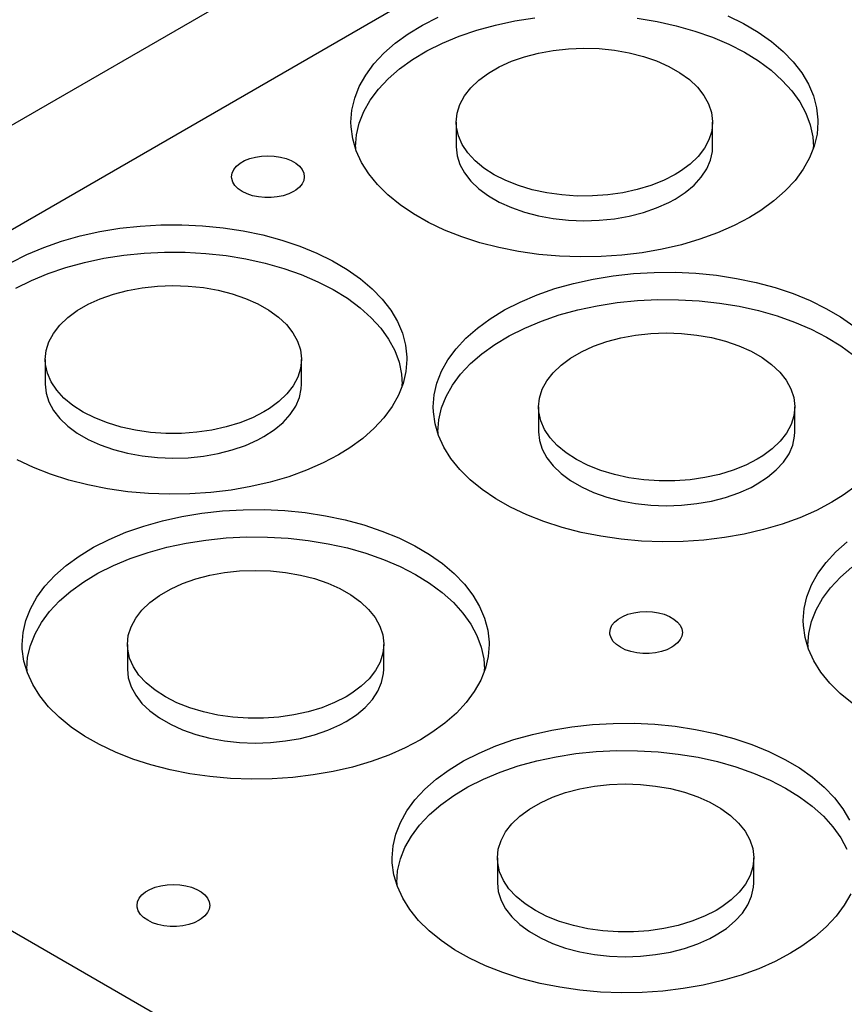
# Model space of a CAD drawing. Header units: inches. Extents: x 3 to 351, y 4 to 271.
# Tile 309 of 530: x 125.89 to 129.43, y 256.69 to 260.93. Entities that reach past the tile are written whole.
import ezdxf

# ---------------------------------------------------------------- set-up
doc = ezdxf.new("R2010")
doc.units = ezdxf.units.IN
doc.header["$LTSCALE"] = 0.5
doc.header["$MEASUREMENT"] = 0
doc.layers.add('DSS', color=7, linetype='Continuous')

msp = doc.modelspace()

# ---------------------------------------------------------------- linework, layer by layer
at = {"layer": 'DSS', "color": 132, "linetype": 'Continuous'}
for p, q in [((129.9245, 262.8245), (123.8066, 259.2923)), ((129.9599, 262.3958), (124.1955, 259.0678)), ((127.6189, 260.9044), (127.6861, 260.9387)), ((128.9322, 260.9448), (129.0004, 260.9112)), ((129.0004, 260.9112), (129.0632, 260.8743)), ((127.5016, 260.8264), (127.5572, 260.8669)), ((127.5572, 260.8669), (127.6189, 260.9044)), ((129.0632, 260.8743), (129.1199, 260.8343)), ((127.4525, 260.7831), (127.5016, 260.8264)), ((129.1199, 260.8343), (129.1703, 260.7915)), ((127.4103, 260.7375), (127.4525, 260.7831)), ((129.1703, 260.7915), (129.2139, 260.7463)), ((127.3752, 260.6899), (127.4103, 260.7375)), ((129.2139, 260.7463), (129.2503, 260.6991)), ((129.2503, 260.6991), (129.2793, 260.6501)), ((127.3477, 260.6406), (127.3752, 260.6899)), ((127.3279, 260.5902), (127.3477, 260.6406)), ((129.2793, 260.6501), (129.3006, 260.5999)), ((127.3159, 260.5389), (127.3279, 260.5902)), ((129.3006, 260.5999), (129.3141, 260.5487)), ((127.3119, 260.4873), (127.3159, 260.5389)), ((129.3141, 260.5487), (129.3196, 260.4971)), ((127.3125, 260.4669), (127.3119, 260.4873)), ((129.3198, 260.4873), (129.3158, 260.4356)), ((129.3196, 260.4971), (129.3198, 260.4873)), ((127.3196, 260.4154), (127.3125, 260.4669)), ((127.3347, 260.3644), (127.3196, 260.4154)), ((129.3158, 260.4356), (129.3038, 260.3843)), ((127.3576, 260.3144), (127.3347, 260.3644)), ((129.3038, 260.3843), (129.284, 260.3339)), ((126.835, 260.3105), (126.8542, 260.3216)), ((126.8542, 260.3216), (126.8765, 260.3306)), ((126.8765, 260.3306), (126.9012, 260.3373)), ((126.9012, 260.3373), (126.9275, 260.3414)), ((126.9275, 260.3414), (126.9547, 260.3427)), ((126.9547, 260.3427), (126.9818, 260.3414)), ((126.9818, 260.3414), (127.0081, 260.3373)), ((127.0081, 260.3373), (127.0328, 260.3306)), ((127.0328, 260.3306), (127.0551, 260.3216)), ((127.0551, 260.3216), (127.0743, 260.3105)), ((127.3881, 260.2657), (127.3576, 260.3144)), ((129.284, 260.3339), (129.2564, 260.2846)), ((126.8008, 260.2682), (126.8078, 260.2834)), ((126.8078, 260.2834), (126.8193, 260.2976)), ((126.8193, 260.2976), (126.835, 260.3105)), ((127.0743, 260.3105), (127.09, 260.2976)), ((127.09, 260.2976), (127.1015, 260.2834)), ((127.1015, 260.2834), (127.1085, 260.2682)), ((129.2564, 260.2846), (129.2214, 260.237)), ((126.7984, 260.2525), (126.8008, 260.2682)), ((126.799, 260.2447), (126.7984, 260.2525)), ((126.8037, 260.2292), (126.799, 260.2447)), ((126.813, 260.2144), (126.8037, 260.2292)), ((127.1085, 260.2368), (127.1015, 260.2217)), ((127.1085, 260.2682), (127.1109, 260.2525)), ((127.1109, 260.2525), (127.1085, 260.2368)), ((127.426, 260.2189), (127.3881, 260.2657)), ((129.2214, 260.237), (129.1792, 260.1914)), ((126.8267, 260.2008), (126.813, 260.2144)), ((126.8442, 260.1887), (126.8267, 260.2008)), ((126.865, 260.1786), (126.8442, 260.1887)), ((127.0651, 260.1887), (127.0443, 260.1786)), ((127.0743, 260.1945), (127.0651, 260.1887)), ((127.09, 260.2074), (127.0743, 260.1945)), ((127.1015, 260.2217), (127.09, 260.2074)), ((127.471, 260.1741), (127.426, 260.2189)), ((129.1792, 260.1914), (129.13, 260.1482)), ((126.8886, 260.1708), (126.865, 260.1786)), ((126.9142, 260.1654), (126.8886, 260.1708)), ((126.941, 260.1626), (126.9142, 260.1654)), ((126.9683, 260.1626), (126.941, 260.1626)), ((126.9951, 260.1654), (126.9683, 260.1626)), ((127.0207, 260.1708), (126.9951, 260.1654)), ((127.0443, 260.1786), (127.0207, 260.1708)), ((127.5227, 260.1319), (127.471, 260.1741)), ((129.13, 260.1482), (129.0744, 260.1076)), ((127.5808, 260.0925), (127.5227, 260.1319)), ((129.0744, 260.1076), (129.0257, 260.0774)), ((127.6446, 260.0562), (127.5808, 260.0925)), ((129.0257, 260.0774), (128.9596, 260.0425)), ((126.2314, 260.0167), (126.3176, 260.0308)), ((126.3176, 260.0308), (126.4056, 260.0404)), ((126.4056, 260.0404), (126.4948, 260.0454)), ((126.4948, 260.0454), (126.5843, 260.0459)), ((126.5843, 260.0459), (126.6737, 260.0417)), ((126.6737, 260.0417), (126.762, 260.033)), ((126.762, 260.033), (126.8486, 260.0197)), ((126.8486, 260.0197), (126.9328, 260.002)), ((127.7139, 260.0234), (127.6446, 260.0562)), ((127.7879, 259.9942), (127.7139, 260.0234)), ((128.9596, 260.0425), (128.8884, 260.0111)), ((125.9905, 259.9487), (126.0672, 259.9754)), ((126.0672, 259.9754), (126.1477, 259.9982)), ((126.1477, 259.9982), (126.2314, 260.0167)), ((126.9328, 260.002), (127.0139, 259.9801)), ((127.0139, 259.9801), (127.0913, 259.9541)), ((127.8661, 259.969), (127.7879, 259.9942)), ((128.8126, 259.9836), (128.7328, 259.96)), ((128.8884, 260.0111), (128.8126, 259.9836)), ((125.9183, 259.918), (125.9905, 259.9487)), ((127.0913, 259.9541), (127.1644, 259.9242)), ((127.948, 259.948), (127.8661, 259.969)), ((128.0327, 259.9312), (127.948, 259.948)), ((128.6497, 259.9406), (128.564, 259.9256)), ((128.7328, 259.96), (128.6497, 259.9406)), ((125.8511, 259.8838), (125.9183, 259.918)), ((127.1644, 259.9242), (127.2326, 259.8906)), ((127.2326, 259.8906), (127.2954, 259.8537)), ((128.1197, 259.9188), (128.0327, 259.9312)), ((128.2083, 259.911), (128.1197, 259.9188)), ((128.2977, 259.9077), (128.2083, 259.911)), ((128.3873, 259.9091), (128.2977, 259.9077)), ((128.4763, 259.9151), (128.3873, 259.9091)), ((128.564, 259.9256), (128.4763, 259.9151)), ((127.2954, 259.8537), (127.3522, 259.8137)), ((127.3522, 259.8137), (127.4026, 259.7709)), ((128.269, 259.794), (128.3527, 259.8125)), ((128.3527, 259.8125), (128.4389, 259.8267)), ((128.4389, 259.8267), (128.5269, 259.8363)), ((128.5269, 259.8363), (128.6161, 259.8413)), ((128.6161, 259.8413), (128.7057, 259.8418)), ((128.7057, 259.8418), (128.795, 259.8376)), ((128.795, 259.8376), (128.8833, 259.8288)), ((128.8833, 259.8288), (128.9699, 259.8156)), ((128.9699, 259.8156), (129.0541, 259.7979)), ((127.4026, 259.7709), (127.4461, 259.7257)), ((128.1119, 259.7445), (128.1885, 259.7713)), ((128.1885, 259.7713), (128.269, 259.794)), ((129.0541, 259.7979), (129.1352, 259.776)), ((129.1352, 259.776), (129.2127, 259.7499)), ((127.4461, 259.7257), (127.4826, 259.6784)), ((128.0396, 259.7139), (128.1119, 259.7445)), ((129.2127, 259.7499), (129.2858, 259.72)), ((127.9108, 259.6422), (127.9724, 259.6797)), ((127.9724, 259.6797), (128.0396, 259.7139)), ((129.2858, 259.72), (129.354, 259.6865)), ((129.354, 259.6865), (129.4167, 259.6496)), ((127.4826, 259.6784), (127.5116, 259.6295)), ((127.8552, 259.6016), (127.9108, 259.6422)), ((129.4167, 259.6496), (129.4735, 259.6096)), ((127.5116, 259.6295), (127.5329, 259.5793)), ((127.8061, 259.5584), (127.8552, 259.6016)), ((127.5329, 259.5793), (127.5463, 259.5281)), ((127.7638, 259.5127), (127.8061, 259.5584)), ((127.5463, 259.5281), (127.5519, 259.4765)), ((127.7288, 259.4651), (127.7638, 259.5127)), ((127.5519, 259.4765), (127.552, 259.4666)), ((127.552, 259.4666), (127.548, 259.415)), ((127.7012, 259.4159), (127.7288, 259.4651)), ((127.548, 259.415), (127.536, 259.3637)), ((127.6814, 259.3655), (127.7012, 259.4159)), ((127.536, 259.3637), (127.5162, 259.3133)), ((127.6694, 259.3142), (127.6814, 259.3655)), ((127.5162, 259.3133), (127.4887, 259.264)), ((127.6654, 259.2625), (127.6694, 259.3142)), ((127.4887, 259.264), (127.4536, 259.2164)), ((127.6661, 259.2422), (127.6654, 259.2625)), ((127.4536, 259.2164), (127.4114, 259.1708)), ((127.6732, 259.1906), (127.6661, 259.2422)), ((127.4114, 259.1708), (127.3623, 259.1275)), ((127.6883, 259.1397), (127.6732, 259.1906)), ((127.7111, 259.0896), (127.6883, 259.1397)), ((127.3067, 259.087), (127.258, 259.0568)), ((127.3623, 259.1275), (127.3067, 259.087)), ((127.7417, 259.041), (127.7111, 259.0896)), ((127.258, 259.0568), (127.1918, 259.0219)), ((125.9461, 259.0028), (125.8769, 259.0356)), ((126.0201, 258.9736), (125.9461, 259.0028)), ((127.1918, 259.0219), (127.1206, 258.9905)), ((127.7796, 258.9941), (127.7417, 259.041)), ((126.0984, 258.9484), (126.0201, 258.9736)), ((127.0448, 258.9629), (126.965, 258.9394)), ((127.1206, 258.9905), (127.0448, 258.9629)), ((127.8246, 258.9494), (127.7796, 258.9941)), ((126.1802, 258.9273), (126.0984, 258.9484)), ((126.2649, 258.9106), (126.1802, 258.9273)), ((126.8819, 258.92), (126.7962, 258.905)), ((126.965, 258.9394), (126.8819, 258.92)), ((127.8763, 258.9072), (127.8246, 258.9494)), ((129.4836, 258.9234), (129.428, 258.8829)), ((126.3519, 258.8982), (126.2649, 258.9106)), ((126.4405, 258.8904), (126.3519, 258.8982)), ((126.5299, 258.8871), (126.4405, 258.8904)), ((126.6195, 258.8885), (126.5299, 258.8871)), ((126.7085, 258.8945), (126.6195, 258.8885)), ((126.7962, 258.905), (126.7085, 258.8945)), ((127.9343, 258.8677), (127.8763, 258.9072)), ((129.428, 258.8829), (129.3793, 258.8527)), ((127.9982, 258.8315), (127.9343, 258.8677)), ((129.3793, 258.8527), (129.3132, 258.8178)), ((126.5012, 258.7734), (126.5849, 258.7919)), ((126.5849, 258.7919), (126.6711, 258.806)), ((126.6711, 258.806), (126.7591, 258.8157)), ((126.7591, 258.8157), (126.8483, 258.8207)), ((126.8483, 258.8207), (126.9379, 258.8211)), ((126.9379, 258.8211), (127.0272, 258.817)), ((127.0272, 258.817), (127.1155, 258.8082)), ((127.1155, 258.8082), (127.2021, 258.795)), ((127.2021, 258.795), (127.2863, 258.7773)), ((128.0674, 258.7987), (127.9982, 258.8315)), ((128.1415, 258.7695), (128.0674, 258.7987)), ((129.3132, 258.8178), (129.2419, 258.7864)), ((126.3441, 258.7239), (126.4207, 258.7507)), ((126.4207, 258.7507), (126.5012, 258.7734)), ((127.2863, 258.7773), (127.3675, 258.7554)), ((127.3675, 258.7554), (127.4449, 258.7293)), ((128.2197, 258.7443), (128.1415, 258.7695)), ((129.1661, 258.7588), (129.0863, 258.7353)), ((129.2419, 258.7864), (129.1661, 258.7588)), ((126.2719, 258.6933), (126.3441, 258.7239)), ((127.4449, 258.7293), (127.518, 258.6994)), ((128.3015, 258.7232), (128.2197, 258.7443)), ((128.3863, 258.7064), (128.3015, 258.7232)), ((128.4733, 258.6941), (128.3863, 258.7064)), ((129.0033, 258.7159), (128.9175, 258.7009)), ((129.0863, 258.7353), (129.0033, 258.7159)), ((126.2047, 258.6591), (126.2719, 258.6933)), ((127.518, 258.6994), (127.5862, 258.6659)), ((127.5862, 258.6659), (127.6489, 258.6289)), ((128.5618, 258.6862), (128.4733, 258.6941)), ((128.6512, 258.683), (128.5618, 258.6862)), ((128.7408, 258.6844), (128.6512, 258.683)), ((128.8298, 258.6904), (128.7408, 258.6844)), ((128.9175, 258.7009), (128.8298, 258.6904)), ((129.3971, 258.6398), (129.4462, 258.6831)), ((126.0874, 258.581), (126.143, 258.6216)), ((126.143, 258.6216), (126.2047, 258.6591)), ((127.6489, 258.6289), (127.7057, 258.5889)), ((129.3548, 258.5942), (129.3971, 258.6398)), ((126.0383, 258.5377), (126.0874, 258.581)), ((127.7057, 258.5889), (127.7561, 258.5462)), ((129.3198, 258.5466), (129.3548, 258.5942)), ((125.996, 258.4921), (126.0383, 258.5377)), ((127.7561, 258.5462), (127.7997, 258.501)), ((129.2922, 258.4974), (129.3198, 258.5466)), ((127.7997, 258.501), (127.8361, 258.4537)), ((129.2724, 258.4469), (129.2922, 258.4974)), ((125.961, 258.4445), (125.996, 258.4921)), ((127.8361, 258.4537), (127.8651, 258.4048)), ((125.9335, 258.3953), (125.961, 258.4445)), ((129.2604, 258.3956), (129.2724, 258.4469)), ((125.9136, 258.3449), (125.9335, 258.3953)), ((127.8651, 258.4048), (127.8864, 258.3545)), ((128.4806, 258.362), (128.5029, 258.3711)), ((128.5029, 258.3711), (128.5276, 258.3777)), ((128.5276, 258.3777), (128.5539, 258.3818)), ((128.5539, 258.3818), (128.581, 258.3832)), ((128.581, 258.3832), (128.6081, 258.3818)), ((128.6081, 258.3818), (128.6344, 258.3777)), ((128.6344, 258.3777), (128.6591, 258.3711)), ((128.6591, 258.3711), (128.6814, 258.362)), ((129.2564, 258.344), (129.2604, 258.3956)), ((125.9017, 258.2936), (125.9136, 258.3449)), ((127.8864, 258.3545), (127.8999, 258.3034)), ((128.4271, 258.3086), (128.4342, 258.3238)), ((128.4342, 258.3238), (128.4457, 258.338)), ((128.4457, 258.338), (128.4613, 258.3509)), ((128.4613, 258.3509), (128.4806, 258.362)), ((128.6814, 258.362), (128.7007, 258.3509)), ((128.7007, 258.3509), (128.7163, 258.338)), ((128.7163, 258.338), (128.7278, 258.3238)), ((128.7278, 258.3238), (128.7349, 258.3086)), ((129.2571, 258.3237), (129.2564, 258.344)), ((125.8977, 258.2419), (125.9017, 258.2936)), ((127.8999, 258.3034), (127.9054, 258.2518)), ((128.4247, 258.2929), (128.4271, 258.3086)), ((128.4253, 258.2851), (128.4247, 258.2929)), ((128.4301, 258.2696), (128.4253, 258.2851)), ((128.7349, 258.3086), (128.7372, 258.2929)), ((128.7372, 258.2929), (128.7349, 258.2773)), ((129.2642, 258.2721), (129.2571, 258.3237)), ((125.8983, 258.2216), (125.8977, 258.2419)), ((127.9056, 258.2419), (127.9016, 258.1902)), ((127.9054, 258.2518), (127.9056, 258.2419)), ((128.4394, 258.2548), (128.4301, 258.2696)), ((128.453, 258.2412), (128.4394, 258.2548)), ((128.4705, 258.2292), (128.453, 258.2412)), ((128.7163, 258.2478), (128.7007, 258.235)), ((128.7278, 258.2621), (128.7163, 258.2478)), ((128.7349, 258.2773), (128.7278, 258.2621)), ((129.2793, 258.2211), (129.2642, 258.2721)), ((125.9054, 258.17), (125.8983, 258.2216)), ((128.4914, 258.219), (128.4705, 258.2292)), ((128.515, 258.2112), (128.4914, 258.219)), ((128.5406, 258.2058), (128.515, 258.2112)), ((128.5674, 258.2031), (128.5406, 258.2058)), ((128.5946, 258.2031), (128.5674, 258.2031)), ((128.6214, 258.2058), (128.5946, 258.2031)), ((128.647, 258.2112), (128.6214, 258.2058)), ((128.6706, 258.219), (128.647, 258.2112)), ((128.6915, 258.2292), (128.6706, 258.219)), ((128.7007, 258.235), (128.6915, 258.2292)), ((129.3021, 258.1711), (129.2793, 258.2211)), ((125.9205, 258.119), (125.9054, 258.17)), ((127.9016, 258.1902), (127.8896, 258.139)), ((129.3327, 258.1225), (129.3021, 258.1711)), ((125.9434, 258.069), (125.9205, 258.119)), ((127.8896, 258.139), (127.8698, 258.0885)), ((129.3706, 258.0756), (129.3327, 258.1225)), ((127.8698, 258.0885), (127.8422, 258.0393)), ((129.4155, 258.0308), (129.3706, 258.0756)), ((125.9739, 258.0204), (125.9434, 258.069)), ((127.8422, 258.0393), (127.8072, 257.9917)), ((129.4673, 257.9886), (129.4155, 258.0308)), ((126.0118, 257.9735), (125.9739, 258.0204)), ((127.8072, 257.9917), (127.7649, 257.9461)), ((126.0568, 257.9288), (126.0118, 257.9735)), ((127.7649, 257.9461), (127.7158, 257.9028)), ((126.1085, 257.8865), (126.0568, 257.9288)), ((127.7158, 257.9028), (127.6602, 257.8623)), ((128.3501, 257.8971), (128.4393, 257.9022)), ((128.4393, 257.9022), (128.5289, 257.9026)), ((128.5289, 257.9026), (128.6182, 257.8984)), ((126.1665, 257.8471), (126.1085, 257.8865)), ((127.6602, 257.8623), (127.6115, 257.8321)), ((128.0922, 257.8549), (128.1759, 257.8734)), ((128.1759, 257.8734), (128.2621, 257.8875)), ((128.2621, 257.8875), (128.3501, 257.8971)), ((128.6182, 257.8984), (128.7065, 257.8897)), ((128.7065, 257.8897), (128.7931, 257.8764)), ((128.7931, 257.8764), (128.8773, 257.8587)), ((128.8773, 257.8587), (128.9584, 257.8368)), ((126.2304, 257.8109), (126.1665, 257.8471)), ((127.6115, 257.8321), (127.5454, 257.7972)), ((127.9351, 257.8054), (128.0117, 257.8322)), ((128.0117, 257.8322), (128.0922, 257.8549)), ((128.9584, 257.8368), (129.0359, 257.8108)), ((126.2997, 257.778), (126.2304, 257.8109)), ((126.3737, 257.7489), (126.2997, 257.778)), ((127.5454, 257.7972), (127.4741, 257.7658)), ((127.7957, 257.7406), (127.8629, 257.7748)), ((127.8629, 257.7748), (127.9351, 257.8054)), ((129.0359, 257.8108), (129.109, 257.7809)), ((129.109, 257.7809), (129.1772, 257.7473)), ((126.4519, 257.7237), (126.3737, 257.7489)), ((127.3983, 257.7382), (127.3186, 257.7146)), ((127.4741, 257.7658), (127.3983, 257.7382)), ((127.734, 257.703), (127.7957, 257.7406)), ((129.1772, 257.7473), (129.2399, 257.7104)), ((126.5337, 257.7026), (126.4519, 257.7237)), ((126.6185, 257.6858), (126.5337, 257.7026)), ((127.2355, 257.6953), (127.1498, 257.6803)), ((127.3186, 257.7146), (127.2355, 257.6953)), ((127.6784, 257.6625), (127.734, 257.703)), ((129.2399, 257.7104), (129.2967, 257.6704)), ((126.7055, 257.6735), (126.6185, 257.6858)), ((126.7941, 257.6656), (126.7055, 257.6735)), ((126.8835, 257.6624), (126.7941, 257.6656)), ((126.973, 257.6638), (126.8835, 257.6624)), ((127.062, 257.6697), (126.973, 257.6638)), ((127.1498, 257.6803), (127.062, 257.6697)), ((127.6293, 257.6192), (127.6784, 257.6625)), ((129.2967, 257.6704), (129.3471, 257.6276)), ((127.587, 257.5736), (127.6293, 257.6192)), ((129.3471, 257.6276), (129.3907, 257.5824)), ((127.552, 257.526), (127.587, 257.5736)), ((129.3907, 257.5824), (129.4271, 257.5352)), ((127.5245, 257.4767), (127.552, 257.526)), ((129.4271, 257.5352), (129.4561, 257.4862)), ((127.5046, 257.4263), (127.5245, 257.4767)), ((127.4927, 257.375), (127.5046, 257.4263)), ((127.4887, 257.3234), (127.4927, 257.375)), ((127.4893, 257.303), (127.4887, 257.3234)), ((127.4964, 257.2515), (127.4893, 257.303)), ((125.4697, 257.2315), (128.9699, 255.2107)), ((127.5115, 257.2005), (127.4964, 257.2515)), ((126.4284, 257.1772), (126.4476, 257.1883)), ((126.4476, 257.1883), (126.4699, 257.1974)), ((126.4699, 257.1974), (126.4946, 257.204)), ((126.4946, 257.204), (126.5209, 257.2081)), ((126.5209, 257.2081), (126.5481, 257.2094)), ((126.5481, 257.2094), (126.5752, 257.2081)), ((126.5752, 257.2081), (126.6015, 257.204)), ((126.6015, 257.204), (126.6262, 257.1974)), ((126.6262, 257.1974), (126.6485, 257.1883)), ((126.6485, 257.1883), (126.6678, 257.1772)), ((127.5344, 257.1505), (127.5115, 257.2005)), ((126.3942, 257.1349), (126.4012, 257.1501)), ((126.4012, 257.1501), (126.4127, 257.1643)), ((126.4127, 257.1643), (126.4284, 257.1772)), ((126.6678, 257.1772), (126.6834, 257.1643)), ((126.6834, 257.1643), (126.6949, 257.1501)), ((126.6949, 257.1501), (126.7019, 257.1349)), ((127.5649, 257.1018), (127.5344, 257.1505)), ((129.4608, 257.17), (129.4332, 257.1208)), ((126.3918, 257.1192), (126.3942, 257.1349)), ((126.3924, 257.1114), (126.3918, 257.1192)), ((126.3971, 257.0959), (126.3924, 257.1114)), ((126.7019, 257.1036), (126.6949, 257.0884)), ((126.7019, 257.1349), (126.7043, 257.1192)), ((126.7043, 257.1192), (126.7019, 257.1036)), ((127.6028, 257.055), (127.5649, 257.1018)), ((129.4332, 257.1208), (129.3982, 257.0731)), ((126.4065, 257.0811), (126.3971, 257.0959)), ((126.4201, 257.0675), (126.4065, 257.0811)), ((126.4376, 257.0555), (126.4201, 257.0675)), ((126.4584, 257.0453), (126.4376, 257.0555)), ((126.6586, 257.0555), (126.6377, 257.0453)), ((126.6678, 257.0613), (126.6586, 257.0555)), ((126.6834, 257.0741), (126.6678, 257.0613)), ((126.6949, 257.0884), (126.6834, 257.0741)), ((127.6478, 257.0102), (127.6028, 257.055)), ((129.3982, 257.0731), (129.3559, 257.0275)), ((126.482, 257.0375), (126.4584, 257.0453)), ((126.5076, 257.0321), (126.482, 257.0375)), ((126.5344, 257.0294), (126.5076, 257.0321)), ((126.5617, 257.0294), (126.5344, 257.0294)), ((126.5885, 257.0321), (126.5617, 257.0294)), ((126.6141, 257.0375), (126.5885, 257.0321)), ((126.6377, 257.0453), (126.6141, 257.0375)), ((129.3559, 257.0275), (129.3068, 256.9843)), ((127.6995, 256.968), (127.6478, 257.0102)), ((129.3068, 256.9843), (129.2512, 256.9437)), ((127.7575, 256.9286), (127.6995, 256.968)), ((127.8214, 256.8923), (127.7575, 256.9286)), ((129.2512, 256.9437), (129.2025, 256.9135)), ((127.8907, 256.8595), (127.8214, 256.8923)), ((129.2025, 256.9135), (129.1364, 256.8786)), ((127.9647, 256.8304), (127.8907, 256.8595)), ((129.0651, 256.8472), (128.9893, 256.8197)), ((129.1364, 256.8786), (129.0651, 256.8472)), ((128.0429, 256.8051), (127.9647, 256.8304)), ((128.1247, 256.7841), (128.0429, 256.8051)), ((128.9893, 256.8197), (128.9096, 256.7961)), ((128.2095, 256.7673), (128.1247, 256.7841)), ((128.2965, 256.7549), (128.2095, 256.7673)), ((128.7407, 256.7617), (128.653, 256.7512)), ((128.8265, 256.7767), (128.7407, 256.7617)), ((128.9096, 256.7961), (128.8265, 256.7767)), ((128.385, 256.7471), (128.2965, 256.7549)), ((128.4745, 256.7438), (128.385, 256.7471)), ((128.564, 256.7452), (128.4745, 256.7438)), ((128.653, 256.7512), (128.564, 256.7452))]:
    msp.add_line(p, q, dxfattribs=at)
at = {"layer": 'DSS', "color": 96, "linetype": 'Continuous'}
for p, q in [((127.9337, 260.9049), (128.017, 260.9226)), ((128.017, 260.9226), (128.1026, 260.9359)), ((128.5426, 260.9341), (128.6279, 260.9201)), ((128.6279, 260.9201), (128.7107, 260.9017)), ((127.7773, 260.8568), (127.8536, 260.8829)), ((127.8536, 260.8829), (127.9337, 260.9049)), ((128.7107, 260.9017), (128.7903, 260.8791)), ((128.7903, 260.8791), (128.866, 260.8524)), ((127.6382, 260.7933), (127.7053, 260.8269)), ((127.7053, 260.8269), (127.7773, 260.8568)), ((128.866, 260.8524), (128.9372, 260.8219)), ((128.9372, 260.8219), (129.0034, 260.7878)), ((127.5767, 260.7564), (127.6382, 260.7933)), ((128.0582, 260.7686), (128.1186, 260.7844)), ((128.1186, 260.7844), (128.1819, 260.7959)), ((128.1819, 260.7959), (128.2472, 260.803)), ((128.2472, 260.803), (128.3134, 260.8055)), ((128.3134, 260.8055), (128.3797, 260.8033)), ((128.3797, 260.8033), (128.445, 260.7966)), ((128.445, 260.7966), (128.5085, 260.7854)), ((128.5085, 260.7854), (128.5692, 260.7699)), ((129.0034, 260.7878), (129.0641, 260.7504)), ((127.5212, 260.7165), (127.5767, 260.7564)), ((127.9494, 260.7249), (128.0015, 260.7487)), ((128.0015, 260.7487), (128.0582, 260.7686)), ((128.5692, 260.7699), (128.6262, 260.7502)), ((128.6262, 260.7502), (128.6787, 260.7268)), ((129.0641, 260.7504), (129.1186, 260.71)), ((127.4721, 260.6738), (127.5212, 260.7165)), ((127.8617, 260.6676), (127.9025, 260.6978)), ((127.9025, 260.6978), (127.9494, 260.7249)), ((128.6787, 260.7268), (128.7259, 260.6999)), ((128.7259, 260.6999), (128.7672, 260.6699)), ((129.1186, 260.71), (129.1666, 260.6669)), ((127.4299, 260.6288), (127.4721, 260.6738)), ((127.8274, 260.6348), (127.8617, 260.6676)), ((128.7672, 260.6699), (128.802, 260.6372)), ((129.1666, 260.6669), (129.2077, 260.6215)), ((127.3949, 260.5817), (127.4299, 260.6288)), ((127.8003, 260.5998), (127.8274, 260.6348)), ((128.802, 260.6372), (128.8297, 260.6024)), ((129.2077, 260.6215), (129.2416, 260.5742)), ((127.3674, 260.533), (127.3949, 260.5817)), ((127.7806, 260.5632), (127.8003, 260.5998)), ((128.8297, 260.6024), (128.8499, 260.5659)), ((129.2416, 260.5742), (129.2679, 260.5253)), ((127.3475, 260.4831), (127.3674, 260.533)), ((127.7647, 260.4873), (127.7686, 260.5255)), ((127.7686, 260.5255), (127.7806, 260.5632)), ((128.8499, 260.5659), (128.8624, 260.5283)), ((128.8624, 260.5283), (128.867, 260.49)), ((129.2679, 260.5253), (129.2865, 260.4752)), ((127.3356, 260.4323), (127.3475, 260.4831)), ((127.7647, 260.4873), (127.7647, 260.3812)), ((127.7659, 260.466), (127.7647, 260.4873)), ((128.867, 260.4873), (128.863, 260.449)), ((128.867, 260.49), (128.867, 260.4873)), ((128.867, 260.3812), (128.867, 260.4873)), ((127.7743, 260.428), (127.7659, 260.466)), ((128.863, 260.449), (128.8511, 260.4113)), ((129.2865, 260.4752), (129.2972, 260.4243)), ((127.3316, 260.3812), (127.3356, 260.4323)), ((127.7906, 260.3908), (127.7743, 260.428)), ((128.8511, 260.4113), (128.8314, 260.3747)), ((129.2972, 260.4243), (129.3001, 260.3812)), ((127.3316, 260.3812), (127.3316, 260.373)), ((127.3317, 260.3727), (127.3316, 260.3812)), ((127.7647, 260.3812), (127.7686, 260.3429)), ((127.8144, 260.3551), (127.7906, 260.3908)), ((128.8314, 260.3747), (128.8042, 260.3397)), ((128.8578, 260.3233), (128.8659, 260.3613)), ((128.8659, 260.3613), (128.867, 260.3812)), ((129.3001, 260.3812), (129.3, 260.3727)), ((129.3001, 260.373), (129.3001, 260.3812)), ((127.7686, 260.3429), (127.7806, 260.3052)), ((127.8456, 260.3213), (127.8144, 260.3551)), ((127.8836, 260.2898), (127.8456, 260.3213)), ((128.8042, 260.3397), (128.77, 260.3069)), ((128.8418, 260.2861), (128.8578, 260.3233)), ((127.7806, 260.3052), (127.8003, 260.2686)), ((127.9278, 260.2613), (127.8836, 260.2898)), ((128.7291, 260.2767), (128.7056, 260.2622)), ((128.77, 260.3069), (128.7291, 260.2767)), ((128.8182, 260.2503), (128.8418, 260.2861)), ((127.8003, 260.2686), (127.8274, 260.2337)), ((127.8274, 260.2337), (127.8617, 260.2008)), ((127.9777, 260.236), (127.9278, 260.2613)), ((128.0324, 260.2143), (127.9777, 260.236)), ((128.6559, 260.2368), (128.6013, 260.215)), ((128.7056, 260.2622), (128.6559, 260.2368)), ((128.7873, 260.2164), (128.8182, 260.2503)), ((127.8617, 260.2008), (127.9025, 260.1706)), ((128.0913, 260.1966), (128.0324, 260.2143)), ((128.1535, 260.1832), (128.0913, 260.1966)), ((128.5426, 260.1972), (128.4805, 260.1836)), ((128.6013, 260.215), (128.5426, 260.1972)), ((128.7496, 260.1848), (128.7873, 260.2164)), ((127.9025, 260.1706), (127.9494, 260.1435)), ((128.2179, 260.1741), (128.1535, 260.1832)), ((128.2839, 260.1696), (128.2179, 260.1741)), ((128.3502, 260.1697), (128.2839, 260.1696)), ((128.4161, 260.1743), (128.3502, 260.1697)), ((128.4805, 260.1836), (128.4161, 260.1743)), ((128.6787, 260.1416), (128.7056, 260.1562)), ((128.7056, 260.1562), (128.7496, 260.1848)), ((127.9494, 260.1435), (128.0015, 260.1198)), ((128.0015, 260.1198), (128.0582, 260.0999)), ((128.5692, 260.0986), (128.6262, 260.1182)), ((128.6262, 260.1182), (128.6787, 260.1416)), ((128.0582, 260.0999), (128.1186, 260.084)), ((128.1186, 260.084), (128.1819, 260.0725)), ((128.1819, 260.0725), (128.2472, 260.0654)), ((128.2472, 260.0654), (128.3134, 260.063)), ((128.3134, 260.063), (128.3797, 260.0651)), ((128.3797, 260.0651), (128.445, 260.0718)), ((128.445, 260.0718), (128.5085, 260.083)), ((128.5085, 260.083), (128.5692, 260.0986)), ((126.166, 259.8843), (126.2492, 259.902)), ((126.2492, 259.902), (126.3349, 259.9153)), ((126.3349, 259.9153), (126.4222, 259.9242)), ((126.4222, 259.9242), (126.5106, 259.9284)), ((126.5106, 259.9284), (126.5994, 259.928)), ((126.5994, 259.928), (126.6877, 259.9231)), ((126.6877, 259.9231), (126.7748, 259.9135)), ((126.7748, 259.9135), (126.8601, 259.8995)), ((126.8601, 259.8995), (126.9429, 259.8811)), ((126.0095, 259.8362), (126.0859, 259.8623)), ((126.0859, 259.8623), (126.166, 259.8843)), ((126.9429, 259.8811), (127.0225, 259.8584)), ((127.0225, 259.8584), (127.0982, 259.8318)), ((125.8705, 259.7727), (125.9375, 259.8063)), ((125.9375, 259.8063), (126.0095, 259.8362)), ((127.0982, 259.8318), (127.1695, 259.8012)), ((126.2904, 259.748), (126.3509, 259.7638)), ((126.3509, 259.7638), (126.4142, 259.7753)), ((126.4142, 259.7753), (126.4794, 259.7824)), ((126.4794, 259.7824), (126.5457, 259.7849)), ((126.5457, 259.7849), (126.6119, 259.7827)), ((126.6119, 259.7827), (126.6773, 259.776)), ((126.6773, 259.776), (126.7407, 259.7648)), ((126.7407, 259.7648), (126.8014, 259.7493)), ((127.1695, 259.8012), (127.2357, 259.7672)), ((127.2357, 259.7672), (127.2963, 259.7298)), ((126.1816, 259.7043), (126.2337, 259.728)), ((126.2337, 259.728), (126.2904, 259.748)), ((126.8014, 259.7493), (126.8584, 259.7296)), ((126.8584, 259.7296), (126.9109, 259.7062)), ((127.2963, 259.7298), (127.3508, 259.6894)), ((128.5436, 259.72), (128.632, 259.7243)), ((128.632, 259.7243), (128.7207, 259.7239)), ((128.7207, 259.7239), (128.809, 259.7189)), ((126.1348, 259.6772), (126.1816, 259.7043)), ((126.9109, 259.7062), (126.9582, 259.6793)), ((126.9582, 259.6793), (126.9995, 259.6493)), ((127.3508, 259.6894), (127.3988, 259.6463)), ((128.2072, 259.6581), (128.2873, 259.6801)), ((128.2873, 259.6801), (128.3705, 259.6979)), ((128.3705, 259.6979), (128.4562, 259.7112)), ((128.4562, 259.7112), (128.5436, 259.72)), ((128.809, 259.7189), (128.8961, 259.7094)), ((128.8961, 259.7094), (128.9815, 259.6954)), ((128.9815, 259.6954), (129.0642, 259.677)), ((126.0597, 259.6141), (126.0939, 259.647)), ((126.0939, 259.647), (126.1348, 259.6772)), ((126.9995, 259.6493), (127.0342, 259.6166)), ((127.3988, 259.6463), (127.4399, 259.6009)), ((128.1308, 259.6321), (128.2072, 259.6581)), ((129.0642, 259.677), (129.1438, 259.6543)), ((129.1438, 259.6543), (129.2195, 259.6276)), ((126.0325, 259.5792), (126.0597, 259.6141)), ((127.0342, 259.6166), (127.0619, 259.5818)), ((127.4399, 259.6009), (127.4738, 259.5536)), ((127.9918, 259.5686), (128.0588, 259.6021)), ((128.0588, 259.6021), (128.1308, 259.6321)), ((129.2195, 259.6276), (129.2908, 259.5971)), ((129.2908, 259.5971), (129.357, 259.563)), ((126.0128, 259.5426), (126.0325, 259.5792)), ((127.0619, 259.5818), (127.0821, 259.5453)), ((127.4738, 259.5536), (127.5001, 259.5047)), ((127.9303, 259.5317), (127.9918, 259.5686)), ((128.4118, 259.5438), (128.4722, 259.5597)), ((128.4722, 259.5597), (128.5355, 259.5712)), ((128.5355, 259.5712), (128.6007, 259.5783)), ((128.6007, 259.5783), (128.667, 259.5807)), ((128.667, 259.5807), (128.7332, 259.5786)), ((128.7332, 259.5786), (128.7986, 259.5719)), ((128.7986, 259.5719), (128.8621, 259.5607)), ((128.8621, 259.5607), (128.9227, 259.5451)), ((129.357, 259.563), (129.4176, 259.5256)), ((126.0009, 259.5049), (126.0128, 259.5426)), ((127.0821, 259.5453), (127.0946, 259.5077)), ((127.8747, 259.4917), (127.9303, 259.5317)), ((128.3029, 259.5002), (128.3551, 259.5239)), ((128.3551, 259.5239), (128.4118, 259.5438)), ((128.9227, 259.5451), (128.9797, 259.5255)), ((128.9797, 259.5255), (129.0322, 259.5021)), ((129.4176, 259.5256), (129.4721, 259.4852)), ((125.9969, 259.4666), (126.0009, 259.5049)), ((127.0946, 259.5077), (127.0992, 259.4694)), ((127.0992, 259.4694), (127.0992, 259.4666)), ((127.5001, 259.5047), (127.5188, 259.4546)), ((127.8257, 259.4491), (127.8747, 259.4917)), ((128.2152, 259.4429), (128.2561, 259.4731)), ((128.2561, 259.4731), (128.3029, 259.5002)), ((129.0322, 259.5021), (129.0795, 259.4751)), ((129.0795, 259.4751), (129.1208, 259.4451)), ((125.9969, 259.4666), (125.9969, 259.3606)), ((125.9981, 259.4454), (125.9969, 259.4666)), ((126.0065, 259.4074), (125.9981, 259.4454)), ((127.0953, 259.4284), (127.0833, 259.3907)), ((127.0992, 259.4666), (127.0953, 259.4284)), ((127.0992, 259.3606), (127.0992, 259.4666)), ((127.5188, 259.4546), (127.5295, 259.4037)), ((127.7835, 259.404), (127.8257, 259.4491)), ((128.181, 259.41), (128.2152, 259.4429)), ((129.1208, 259.4451), (129.1555, 259.4125)), ((126.0228, 259.3702), (126.0065, 259.4074)), ((127.0833, 259.3907), (127.0636, 259.3541)), ((127.5295, 259.4037), (127.5323, 259.3606)), ((127.7485, 259.357), (127.7835, 259.404)), ((128.1538, 259.3751), (128.181, 259.41)), ((129.1555, 259.4125), (129.1832, 259.3777)), ((125.9969, 259.3606), (126.0009, 259.3223)), ((126.0467, 259.3345), (126.0228, 259.3702)), ((127.0636, 259.3541), (127.0365, 259.3191)), ((127.0901, 259.3027), (127.0982, 259.3407)), ((127.0982, 259.3407), (127.0992, 259.3606)), ((127.5323, 259.3606), (127.5322, 259.3521)), ((127.5323, 259.3524), (127.5323, 259.3606)), ((127.7209, 259.3083), (127.7485, 259.357)), ((128.1341, 259.3385), (128.1538, 259.3751)), ((129.1832, 259.3777), (129.2035, 259.3412)), ((129.2035, 259.3412), (129.216, 259.3035)), ((126.0009, 259.3223), (126.0128, 259.2846)), ((126.0778, 259.3006), (126.0467, 259.3345)), ((126.1158, 259.2692), (126.0778, 259.3006)), ((127.0365, 259.3191), (127.0022, 259.2863)), ((127.0741, 259.2655), (127.0901, 259.3027)), ((127.7011, 259.2584), (127.7209, 259.3083)), ((128.1182, 259.2625), (128.1222, 259.3008)), ((128.1222, 259.3008), (128.1341, 259.3385)), ((129.216, 259.3035), (129.2205, 259.2653)), ((126.0128, 259.2846), (126.0325, 259.248)), ((126.16, 259.2406), (126.1158, 259.2692)), ((126.9614, 259.2561), (126.9378, 259.2416)), ((127.0022, 259.2863), (126.9614, 259.2561)), ((127.0505, 259.2297), (127.0741, 259.2655)), ((127.6891, 259.2076), (127.7011, 259.2584)), ((128.1182, 259.2625), (128.1182, 259.1564)), ((128.1194, 259.2413), (128.1182, 259.2625)), ((129.2206, 259.2625), (129.2166, 259.2243)), ((129.2205, 259.2653), (129.2206, 259.2625)), ((129.2206, 259.1564), (129.2206, 259.2625)), ((126.0325, 259.248), (126.0597, 259.2131)), ((126.0597, 259.2131), (126.0939, 259.1802)), ((126.2099, 259.2154), (126.16, 259.2406)), ((126.2647, 259.1937), (126.2099, 259.2154)), ((126.8881, 259.2162), (126.8335, 259.1944)), ((126.9378, 259.2416), (126.8881, 259.2162)), ((127.0196, 259.1958), (127.0505, 259.2297)), ((128.1278, 259.2033), (128.1194, 259.2413)), ((129.2166, 259.2243), (129.2046, 259.1866)), ((126.0939, 259.1802), (126.1348, 259.15)), ((126.3235, 259.176), (126.2647, 259.1937)), ((126.3857, 259.1625), (126.3235, 259.176)), ((126.7748, 259.1766), (126.7128, 259.163)), ((126.8335, 259.1944), (126.7748, 259.1766)), ((126.9818, 259.1642), (127.0196, 259.1958)), ((127.6851, 259.1564), (127.6891, 259.2076)), ((128.1441, 259.1661), (128.1278, 259.2033)), ((129.2046, 259.1866), (129.1849, 259.15)), ((126.1348, 259.15), (126.1816, 259.1229)), ((126.4502, 259.1535), (126.3857, 259.1625)), ((126.5161, 259.149), (126.4502, 259.1535)), ((126.5825, 259.149), (126.5161, 259.149)), ((126.6483, 259.1537), (126.5825, 259.149)), ((126.7128, 259.163), (126.6483, 259.1537)), ((126.9109, 259.121), (126.9378, 259.1355)), ((126.9378, 259.1355), (126.9818, 259.1642)), ((127.6851, 259.1564), (127.6851, 259.1483)), ((127.6852, 259.148), (127.6851, 259.1564)), ((128.1182, 259.1564), (128.1222, 259.1182)), ((128.168, 259.1304), (128.1441, 259.1661)), ((128.1991, 259.0965), (128.168, 259.1304)), ((129.1849, 259.15), (129.1578, 259.115)), ((129.2114, 259.0986), (129.2195, 259.1366)), ((129.2195, 259.1366), (129.2206, 259.1564)), ((126.1816, 259.1229), (126.2337, 259.0992)), ((126.2337, 259.0992), (126.2904, 259.0792)), ((126.8014, 259.0779), (126.8584, 259.0976)), ((126.8584, 259.0976), (126.9109, 259.121)), ((128.1222, 259.1182), (128.1341, 259.0805)), ((128.2371, 259.0651), (128.1991, 259.0965)), ((129.1578, 259.115), (129.1235, 259.0822)), ((129.1954, 259.0614), (129.2114, 259.0986)), ((126.2904, 259.0792), (126.3509, 259.0634)), ((126.3509, 259.0634), (126.4142, 259.0519)), ((126.4142, 259.0519), (126.4794, 259.0448)), ((126.4794, 259.0448), (126.5457, 259.0423)), ((126.5457, 259.0423), (126.6119, 259.0445)), ((126.6119, 259.0445), (126.6773, 259.0512)), ((126.6773, 259.0512), (126.7407, 259.0624)), ((126.7407, 259.0624), (126.8014, 259.0779)), ((128.1341, 259.0805), (128.1538, 259.0439)), ((128.1538, 259.0439), (128.181, 259.0089)), ((128.2814, 259.0365), (128.2371, 259.0651)), ((129.0827, 259.052), (129.0591, 259.0375)), ((129.1235, 259.0822), (129.0827, 259.052)), ((129.1718, 259.0255), (129.1954, 259.0614)), ((128.181, 259.0089), (128.2152, 258.9761)), ((128.3312, 259.0112), (128.2814, 259.0365)), ((128.386, 258.9896), (128.3312, 259.0112)), ((129.0095, 259.0121), (128.9549, 258.9903)), ((129.0591, 259.0375), (129.0095, 259.0121)), ((129.1409, 258.9916), (129.1718, 259.0255)), ((128.2152, 258.9761), (128.2561, 258.9459)), ((128.4449, 258.9719), (128.386, 258.9896)), ((128.507, 258.9584), (128.4449, 258.9719)), ((128.8341, 258.9588), (128.7697, 258.9496)), ((128.8961, 258.9725), (128.8341, 258.9588)), ((128.9549, 258.9903), (128.8961, 258.9725)), ((129.0591, 258.9314), (129.1032, 258.9601)), ((129.1032, 258.9601), (129.1409, 258.9916)), ((128.2561, 258.9459), (128.3029, 258.9187)), ((128.3029, 258.9187), (128.3551, 258.895)), ((128.5715, 258.9494), (128.507, 258.9584)), ((128.6374, 258.9448), (128.5715, 258.9494)), ((128.7038, 258.9449), (128.6374, 258.9448)), ((128.7697, 258.9496), (128.7038, 258.9449)), ((128.9797, 258.8935), (129.0322, 258.9169)), ((129.0322, 258.9169), (129.0591, 258.9314)), ((128.3551, 258.895), (128.4118, 258.8751)), ((128.4118, 258.8751), (128.4722, 258.8593)), ((128.9227, 258.8738), (128.9797, 258.8935)), ((128.4722, 258.8593), (128.5355, 258.8478)), ((128.5355, 258.8478), (128.6007, 258.8407)), ((128.6007, 258.8407), (128.667, 258.8382)), ((128.667, 258.8382), (128.7332, 258.8404)), ((128.7332, 258.8404), (128.7986, 258.8471)), ((128.7986, 258.8471), (128.8621, 258.8583)), ((128.8621, 258.8583), (128.9227, 258.8738)), ((126.5195, 258.6595), (126.6028, 258.6773)), ((126.6028, 258.6773), (126.6884, 258.6906)), ((126.6884, 258.6906), (126.7758, 258.6994)), ((126.7758, 258.6994), (126.8642, 258.7037)), ((126.8642, 258.7037), (126.9529, 258.7033)), ((126.9529, 258.7033), (127.0412, 258.6983)), ((127.0412, 258.6983), (127.1284, 258.6888)), ((127.1284, 258.6888), (127.2137, 258.6748)), ((127.2137, 258.6748), (127.2965, 258.6564)), ((126.363, 258.6115), (126.4394, 258.6375)), ((126.4394, 258.6375), (126.5195, 258.6595)), ((127.2965, 258.6564), (127.376, 258.6337)), ((127.376, 258.6337), (127.4518, 258.607)), ((126.224, 258.548), (126.2911, 258.5815)), ((126.2911, 258.5815), (126.363, 258.6115)), ((127.4518, 258.607), (127.523, 258.5765)), ((126.1625, 258.5111), (126.224, 258.548)), ((126.644, 258.5232), (126.7044, 258.5391)), ((126.7044, 258.5391), (126.7677, 258.5506)), ((126.7677, 258.5506), (126.833, 258.5577)), ((126.833, 258.5577), (126.8992, 258.5601)), ((126.8992, 258.5601), (126.9655, 258.558)), ((126.9655, 258.558), (127.0308, 258.5513)), ((127.0308, 258.5513), (127.0943, 258.5401)), ((127.0943, 258.5401), (127.155, 258.5245)), ((127.523, 258.5765), (127.5892, 258.5424)), ((127.5892, 258.5424), (127.6498, 258.505)), ((129.4167, 258.5305), (129.4657, 258.5732)), ((126.107, 258.4711), (126.1625, 258.5111)), ((126.5351, 258.4796), (126.5873, 258.5033)), ((126.5873, 258.5033), (126.644, 258.5232)), ((127.155, 258.5245), (127.212, 258.5049)), ((127.212, 258.5049), (127.2645, 258.4814)), ((127.6498, 258.505), (127.7044, 258.4646)), ((129.3745, 258.4855), (129.4167, 258.5305)), ((126.0579, 258.4285), (126.107, 258.4711)), ((126.4475, 258.4222), (126.4883, 258.4524)), ((126.4883, 258.4524), (126.5351, 258.4796)), ((127.2645, 258.4814), (127.3117, 258.4545)), ((127.3117, 258.4545), (127.353, 258.4245)), ((127.7044, 258.4646), (127.7524, 258.4216)), ((129.3394, 258.4384), (129.3745, 258.4855)), ((126.0157, 258.3834), (126.0579, 258.4285)), ((126.4132, 258.3894), (126.4475, 258.4222)), ((127.353, 258.4245), (127.3878, 258.3919)), ((127.7524, 258.4216), (127.7935, 258.3762)), ((129.3119, 258.3897), (129.3394, 258.4384)), ((125.9807, 258.3364), (126.0157, 258.3834)), ((126.3861, 258.3545), (126.4132, 258.3894)), ((127.3878, 258.3919), (127.4155, 258.3571)), ((127.7935, 258.3762), (127.8274, 258.3288)), ((129.2921, 258.3398), (129.3119, 258.3897)), ((125.9532, 258.2877), (125.9807, 258.3364)), ((126.3664, 258.3179), (126.3861, 258.3545)), ((127.4155, 258.3571), (127.4357, 258.3206)), ((127.8274, 258.3288), (127.8537, 258.2799)), ((129.2801, 258.2891), (129.2921, 258.3398)), ((125.9333, 258.2377), (125.9532, 258.2877)), ((126.3544, 258.2802), (126.3664, 258.3179)), ((127.4357, 258.3206), (127.4482, 258.2829)), ((127.4482, 258.2829), (127.4528, 258.2447)), ((129.2761, 258.2379), (129.2801, 258.2891)), ((126.3504, 258.2419), (126.3544, 258.2802)), ((126.3504, 258.2419), (126.3504, 258.1358)), ((126.3517, 258.2207), (126.3504, 258.2419)), ((127.4528, 258.2419), (127.4488, 258.2037)), ((127.4528, 258.2447), (127.4528, 258.2419)), ((127.4528, 258.1358), (127.4528, 258.2419)), ((127.8537, 258.2799), (127.8723, 258.2298)), ((125.9214, 258.187), (125.9333, 258.2377)), ((126.3601, 258.1827), (126.3517, 258.2207)), ((127.4488, 258.2037), (127.4369, 258.166)), ((127.8723, 258.2298), (127.883, 258.179)), ((129.2761, 258.2379), (129.2761, 258.2298)), ((129.2762, 258.2294), (129.2761, 258.2379)), ((125.9174, 258.1358), (125.9214, 258.187)), ((126.3763, 258.1455), (126.3601, 258.1827)), ((127.4369, 258.166), (127.4172, 258.1294)), ((127.883, 258.179), (127.8859, 258.1358)), ((125.9174, 258.1358), (125.9174, 258.1277)), ((125.9175, 258.1274), (125.9174, 258.1358)), ((126.3504, 258.1358), (126.3544, 258.0976)), ((126.4002, 258.1097), (126.3763, 258.1455)), ((127.4172, 258.1294), (127.39, 258.0944)), ((127.4436, 258.0779), (127.4517, 258.116)), ((127.4517, 258.116), (127.4528, 258.1358)), ((127.8859, 258.1358), (127.8858, 258.1274)), ((127.8859, 258.1277), (127.8859, 258.1358)), ((126.3544, 258.0976), (126.3664, 258.0599)), ((126.4314, 258.0759), (126.4002, 258.1097)), ((126.4693, 258.0445), (126.4314, 258.0759)), ((127.39, 258.0944), (127.3558, 258.0616)), ((127.4276, 258.0407), (127.4436, 258.0779)), ((126.3664, 258.0599), (126.3861, 258.0233)), ((126.5136, 258.0159), (126.4693, 258.0445)), ((127.3149, 258.0314), (127.2914, 258.0169)), ((127.3558, 258.0616), (127.3149, 258.0314)), ((127.404, 258.0049), (127.4276, 258.0407)), ((126.3861, 258.0233), (126.4132, 257.9883)), ((126.4132, 257.9883), (126.4475, 257.9555)), ((126.5635, 257.9906), (126.5136, 258.0159)), ((126.6182, 257.969), (126.5635, 257.9906)), ((127.2417, 257.9915), (127.1871, 257.9697)), ((127.2914, 258.0169), (127.2417, 257.9915)), ((127.3731, 257.971), (127.404, 258.0049)), ((126.4475, 257.9555), (126.4883, 257.9253)), ((126.6771, 257.9513), (126.6182, 257.969)), ((126.7392, 257.9378), (126.6771, 257.9513)), ((127.1283, 257.9519), (127.0663, 257.9382)), ((127.1871, 257.9697), (127.1283, 257.9519)), ((127.3354, 257.9395), (127.3731, 257.971)), ((126.4883, 257.9253), (126.5351, 257.8981)), ((126.8037, 257.9287), (126.7392, 257.9378)), ((126.8696, 257.9242), (126.8037, 257.9287)), ((126.936, 257.9243), (126.8696, 257.9242)), ((127.0019, 257.929), (126.936, 257.9243)), ((127.0663, 257.9382), (127.0019, 257.929)), ((127.2645, 257.8963), (127.2914, 257.9108)), ((127.2914, 257.9108), (127.3354, 257.9395)), ((126.5351, 257.8981), (126.5873, 257.8744)), ((126.5873, 257.8744), (126.644, 257.8545)), ((127.155, 257.8532), (127.212, 257.8728)), ((127.212, 257.8728), (127.2645, 257.8963)), ((126.644, 257.8545), (126.7044, 257.8387)), ((126.7044, 257.8387), (126.7677, 257.8271)), ((126.7677, 257.8271), (126.833, 257.8201)), ((126.833, 257.8201), (126.8992, 257.8176)), ((126.8992, 257.8176), (126.9655, 257.8198)), ((126.9655, 257.8198), (127.0308, 257.8265)), ((127.0308, 257.8265), (127.0943, 257.8377)), ((127.0943, 257.8377), (127.155, 257.8532)), ((128.2794, 257.772), (128.3668, 257.7809)), ((128.3668, 257.7809), (128.4552, 257.7851)), ((128.4552, 257.7851), (128.5439, 257.7848)), ((128.5439, 257.7848), (128.6322, 257.7798)), ((128.6322, 257.7798), (128.7194, 257.7702)), ((128.0304, 257.719), (128.1105, 257.741)), ((128.1105, 257.741), (128.1937, 257.7587)), ((128.1937, 257.7587), (128.2794, 257.772)), ((128.7194, 257.7702), (128.8047, 257.7562)), ((128.8047, 257.7562), (128.8875, 257.7378)), ((128.8875, 257.7378), (128.967, 257.7152)), ((127.882, 257.663), (127.954, 257.6929)), ((127.954, 257.6929), (128.0304, 257.719)), ((128.967, 257.7152), (129.0428, 257.6885)), ((127.815, 257.6294), (127.882, 257.663)), ((129.0428, 257.6885), (129.114, 257.658)), ((129.114, 257.658), (129.1802, 257.6239)), ((127.7535, 257.5925), (127.815, 257.6294)), ((128.1783, 257.5848), (128.235, 257.6047)), ((128.235, 257.6047), (128.2954, 257.6205)), ((128.2954, 257.6205), (128.3587, 257.6321)), ((128.3587, 257.6321), (128.424, 257.6391)), ((128.424, 257.6391), (128.4902, 257.6416)), ((128.4902, 257.6416), (128.5565, 257.6394)), ((128.5565, 257.6394), (128.6218, 257.6327)), ((128.6218, 257.6327), (128.6853, 257.6215)), ((128.6853, 257.6215), (128.746, 257.606)), ((128.746, 257.606), (128.803, 257.5863)), ((129.1802, 257.6239), (129.2408, 257.5865)), ((127.698, 257.5526), (127.7535, 257.5925)), ((128.1261, 257.5611), (128.1783, 257.5848)), ((128.803, 257.5863), (128.8555, 257.5629)), ((128.8555, 257.5629), (128.9027, 257.536)), ((129.2408, 257.5865), (129.2954, 257.5461)), ((127.6489, 257.5099), (127.698, 257.5526)), ((128.0385, 257.5037), (128.0793, 257.5339)), ((128.0793, 257.5339), (128.1261, 257.5611)), ((128.9027, 257.536), (128.944, 257.506)), ((129.2954, 257.5461), (129.3434, 257.503)), ((127.6067, 257.4649), (127.6489, 257.5099)), ((128.0042, 257.4709), (128.0385, 257.5037)), ((128.944, 257.506), (128.9787, 257.4733)), ((129.3434, 257.503), (129.3845, 257.4576)), ((127.5717, 257.4178), (127.6067, 257.4649)), ((127.9574, 257.3993), (127.977, 257.4359)), ((127.977, 257.4359), (128.0042, 257.4709)), ((128.9787, 257.4733), (129.0064, 257.4385)), ((129.0064, 257.4385), (129.0267, 257.402)), ((129.3845, 257.4576), (129.4184, 257.4103)), ((127.5441, 257.3691), (127.5717, 257.4178)), ((127.9454, 257.3616), (127.9574, 257.3993)), ((129.0267, 257.402), (129.0392, 257.3644)), ((129.4184, 257.4103), (129.4447, 257.3614)), ((127.5243, 257.3192), (127.5441, 257.3691)), ((127.9414, 257.3234), (127.9454, 257.3616)), ((129.0392, 257.3644), (129.0438, 257.3261)), ((127.5124, 257.2684), (127.5243, 257.3192)), ((127.9414, 257.3234), (127.9414, 257.2173)), ((127.9427, 257.3021), (127.9414, 257.3234)), ((129.0438, 257.3234), (129.0398, 257.2851)), ((129.0438, 257.3261), (129.0438, 257.3234)), ((129.0438, 257.2173), (129.0438, 257.3234)), ((127.5084, 257.2173), (127.5124, 257.2684)), ((127.9511, 257.2641), (127.9427, 257.3021)), ((129.0398, 257.2851), (129.0279, 257.2474)), ((127.9673, 257.227), (127.9511, 257.2641)), ((127.9912, 257.1912), (127.9673, 257.227)), ((129.0279, 257.2474), (129.0082, 257.2108)), ((127.5084, 257.2173), (127.5084, 257.2091)), ((127.5085, 257.2088), (127.5084, 257.2173)), ((127.9414, 257.2173), (127.9454, 257.179)), ((128.0224, 257.1574), (127.9912, 257.1912)), ((129.0082, 257.2108), (128.981, 257.1759)), ((129.0346, 257.1594), (129.0427, 257.1974)), ((129.0427, 257.1974), (129.0438, 257.2173)), ((127.9454, 257.179), (127.9574, 257.1413)), ((127.9574, 257.1413), (127.977, 257.1047)), ((128.0603, 257.1259), (128.0224, 257.1574)), ((128.9467, 257.143), (128.9059, 257.1128)), ((128.981, 257.1759), (128.9467, 257.143)), ((129.0186, 257.1222), (129.0346, 257.1594)), ((127.977, 257.1047), (128.0042, 257.0698)), ((128.1046, 257.0974), (128.0603, 257.1259)), ((128.1544, 257.0721), (128.1046, 257.0974)), ((128.8824, 257.0983), (128.8327, 257.0729)), ((128.9059, 257.1128), (128.8824, 257.0983)), ((128.995, 257.0864), (129.0186, 257.1222)), ((128.0042, 257.0698), (128.0385, 257.037)), ((128.2092, 257.0504), (128.1544, 257.0721)), ((128.8327, 257.0729), (128.7781, 257.0511)), ((128.9641, 257.0525), (128.995, 257.0864)), ((128.0385, 257.037), (128.0793, 257.0067)), ((128.2681, 257.0327), (128.2092, 257.0504)), ((128.3302, 257.0193), (128.2681, 257.0327)), ((128.3947, 257.0102), (128.3302, 257.0193)), ((128.6573, 257.0197), (128.5929, 257.0104)), ((128.7193, 257.0333), (128.6573, 257.0197)), ((128.7781, 257.0511), (128.7193, 257.0333)), ((128.8824, 256.9923), (128.9264, 257.0209)), ((128.9264, 257.0209), (128.9641, 257.0525)), ((128.0793, 257.0067), (128.1261, 256.9796)), ((128.1261, 256.9796), (128.1783, 256.9559)), ((128.4606, 257.0057), (128.3947, 257.0102)), ((128.527, 257.0058), (128.4606, 257.0057)), ((128.5929, 257.0104), (128.527, 257.0058)), ((128.803, 256.9543), (128.8555, 256.9777)), ((128.8555, 256.9777), (128.8824, 256.9923)), ((128.1783, 256.9559), (128.235, 256.936)), ((128.235, 256.936), (128.2954, 256.9201)), ((128.6853, 256.9191), (128.746, 256.9347)), ((128.746, 256.9347), (128.803, 256.9543)), ((128.2954, 256.9201), (128.3587, 256.9086)), ((128.3587, 256.9086), (128.424, 256.9015)), ((128.424, 256.9015), (128.4902, 256.8991)), ((128.4902, 256.8991), (128.5565, 256.9012)), ((128.5565, 256.9012), (128.6218, 256.9079)), ((128.6218, 256.9079), (128.6853, 256.9191))]:
    msp.add_line(p, q, dxfattribs=at)

doc.saveas('drawing.dxf')
